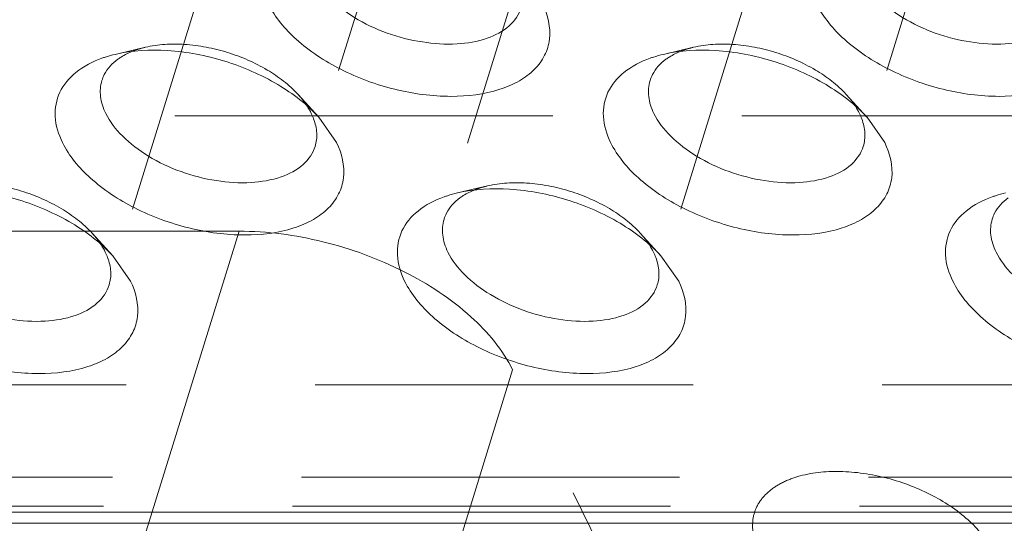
# Model space of a CAD drawing. Header units: millimetres. Extents: x 4065 to 8083, y -652 to 5416.
# Tile 257 of 278: x 5012.43 to 5025.67, y 5215.45 to 5222.22. Entities that reach past the tile are written whole.
import ezdxf

# ---------------------------------------------------------------- set-up
doc = ezdxf.new("R2010")
doc.units = ezdxf.units.MM
doc.header["$LTSCALE"] = 0.8
doc.linetypes.add('HIDDEN', pattern=[9.525, 6.35, -3.175])
doc.layers.get('0').update_dxf_attribs({"linetype": 'CONTINUOUS', "lineweight": 0})
doc.layers.add('3', color=5, linetype='HIDDEN', lineweight=0)

msp = doc.modelspace()

# ---------------------------------------------------------------- linework, layer by layer
for p, q in [((5016.456, 5220.911), (5016.694, 5220.569)), ((5023.825, 5220.911), (5024.063, 5220.569)), ((5013.687, 5219.046), (5013.925, 5218.705)), ((5021.055, 5219.046), (5021.293, 5218.705)), ((4961.894, 5215.597), (5094.796, 5215.597)), ((5048.387, 5215.447), (5009.702, 5215.447))]:
    msp.add_line(p, q)
for centre in [(5015.629, 5220.604), (5022.998, 5220.604), (5012.86, 5218.739), (5020.229, 5218.739)]:
    msp.add_arc(centre, 0.808, 20.4981, 26.1954)
for points, knots in [([(5019.175, 5222.383), (5019.147, 5222.291), (5019.018, 5222.108), (5018.701, 5221.946), (5018.295, 5221.879), (5017.677, 5221.919), (5017.068, 5222.134), (5016.588, 5222.494), (5016.416, 5222.713), (5016.36, 5222.826)], [0, 0, 0, 0, 0.088055, 0.191757, 0.316249, 0.457585, 0.752193, 0.885964, 1, 1, 1, 1]), ([(5026.544, 5222.383), (5026.515, 5222.291), (5026.387, 5222.108), (5026.069, 5221.946), (5025.664, 5221.879), (5025.045, 5221.919), (5024.436, 5222.134), (5023.956, 5222.494), (5023.784, 5222.713), (5023.729, 5222.826)], [0, 0, 0, 0, 0.088055, 0.191757, 0.316249, 0.457585, 0.752193, 0.885964, 1, 1, 1, 1]), ([(5019.463, 5222.434), (5019.534, 5222.289), (5019.595, 5222.041), (5019.502, 5221.735), (5019.358, 5221.541), (5019.148, 5221.386), (5018.775, 5221.228), (5018.199, 5221.161), (5017.466, 5221.26), (5016.754, 5221.521), (5016.162, 5221.907), (5015.868, 5222.253), (5015.779, 5222.434)], [0, 0, 0, 0, 0.096773, 0.141577, 0.188039, 0.23902, 0.296136, 0.42893, 0.580086, 0.73539, 0.87927, 1, 1, 1, 1]), ([(5026.832, 5222.434), (5026.903, 5222.289), (5026.964, 5222.041), (5026.871, 5221.735), (5026.726, 5221.541), (5026.516, 5221.386), (5026.143, 5221.228), (5025.567, 5221.161), (5024.835, 5221.26), (5024.123, 5221.521), (5023.53, 5221.907), (5023.236, 5222.253), (5023.147, 5222.434)], [0, 0, 0, 0, 0.096773, 0.141577, 0.188039, 0.23902, 0.296136, 0.42893, 0.580086, 0.73539, 0.87927, 1, 1, 1, 1]), ([(5013.72, 5221.756), (5013.949, 5221.81), (5014.451, 5221.835), (5015.199, 5221.691), (5015.897, 5221.388), (5016.298, 5221.084), (5016.456, 5220.911)], [0, 0, 0, 0, 0.236674, 0.49996, 0.763238, 1, 1, 1, 1]), ([(5013.753, 5221.689), (5013.768, 5221.7), (5013.831, 5221.743), (5013.9, 5221.777), (5013.954, 5221.798)], [0, 0, 0, 0, 0.238443, 1, 1, 1, 1]), ([(5021.089, 5221.756), (5021.317, 5221.81), (5021.82, 5221.835), (5022.567, 5221.691), (5023.265, 5221.388), (5023.666, 5221.084), (5023.825, 5220.911)], [0, 0, 0, 0, 0.236674, 0.49996, 0.763238, 1, 1, 1, 1]), ([(5021.122, 5221.689), (5021.136, 5221.7), (5021.2, 5221.743), (5021.269, 5221.777), (5021.323, 5221.798)], [0, 0, 0, 0, 0.238443, 1, 1, 1, 1]), ([(5013.01, 5220.569), (5012.956, 5220.679), (5012.884, 5220.907), (5012.949, 5221.263), (5013.19, 5221.545), (5013.416, 5221.659), (5013.541, 5221.704)], [0, 0, 0, 0, 0.254004, 0.482836, 0.721908, 1, 1, 1, 1]), ([(5013.54, 5221.404), (5013.548, 5221.431), (5013.594, 5221.543), (5013.679, 5221.635), (5013.753, 5221.689)], [0, 0, 0, 0, 0.240012, 1, 1, 1, 1]), ([(5013.541, 5221.704), (5013.556, 5221.709), (5013.615, 5221.729), (5013.675, 5221.745), (5013.72, 5221.756)], [0, 0, 0, 0, 0.243995, 1, 1, 1, 1]), ([(5020.378, 5220.569), (5020.325, 5220.679), (5020.253, 5220.907), (5020.317, 5221.263), (5020.558, 5221.545), (5020.784, 5221.659), (5020.91, 5221.704)], [0, 0, 0, 0, 0.254004, 0.482836, 0.721908, 1, 1, 1, 1]), ([(5020.908, 5221.404), (5020.917, 5221.431), (5020.962, 5221.543), (5021.048, 5221.635), (5021.122, 5221.689)], [0, 0, 0, 0, 0.240012, 1, 1, 1, 1]), ([(5020.91, 5221.704), (5020.924, 5221.709), (5020.983, 5221.729), (5021.043, 5221.745), (5021.089, 5221.756)], [0, 0, 0, 0, 0.243995, 1, 1, 1, 1]), ([(5013.591, 5220.961), (5013.556, 5221.032), (5013.507, 5221.179), (5013.519, 5221.335), (5013.54, 5221.404)], [0, 0, 0, 0, 0.525878, 1, 1, 1, 1]), ([(5020.96, 5220.961), (5020.925, 5221.032), (5020.876, 5221.179), (5020.887, 5221.335), (5020.908, 5221.404)], [0, 0, 0, 0, 0.525878, 1, 1, 1, 1]), ([(5016.406, 5220.518), (5016.378, 5220.426), (5016.249, 5220.243), (5015.932, 5220.082), (5015.526, 5220.014), (5014.908, 5220.054), (5014.299, 5220.269), (5013.819, 5220.629), (5013.647, 5220.848), (5013.591, 5220.961)], [0, 0, 0, 0, 0.088055, 0.191757, 0.316249, 0.457585, 0.752193, 0.885964, 1, 1, 1, 1]), ([(5016.386, 5220.887), (5016.409, 5220.827), (5016.438, 5220.703), (5016.424, 5220.576), (5016.406, 5220.518)], [0, 0, 0, 0, 0.519412, 1, 1, 1, 1]), ([(5023.775, 5220.518), (5023.746, 5220.426), (5023.618, 5220.243), (5023.3, 5220.082), (5022.895, 5220.014), (5022.276, 5220.054), (5021.667, 5220.269), (5021.187, 5220.629), (5021.015, 5220.848), (5020.96, 5220.961)], [0, 0, 0, 0, 0.088055, 0.191757, 0.316249, 0.457585, 0.752193, 0.885964, 1, 1, 1, 1]), ([(5023.755, 5220.887), (5023.778, 5220.827), (5023.807, 5220.703), (5023.792, 5220.576), (5023.775, 5220.518)], [0, 0, 0, 0, 0.519412, 1, 1, 1, 1]), ([(5016.694, 5220.569), (5016.765, 5220.424), (5016.826, 5220.177), (5016.733, 5219.87), (5016.589, 5219.676), (5016.379, 5219.521), (5016.006, 5219.363), (5015.43, 5219.296), (5014.697, 5219.395), (5013.985, 5219.657), (5013.393, 5220.042), (5013.099, 5220.388), (5013.01, 5220.569)], [0, 0, 0, 0, 0.096773, 0.141577, 0.188039, 0.23902, 0.296136, 0.42893, 0.580086, 0.73539, 0.87927, 1, 1, 1, 1]), ([(5024.063, 5220.569), (5024.134, 5220.424), (5024.195, 5220.177), (5024.102, 5219.87), (5023.957, 5219.676), (5023.747, 5219.521), (5023.374, 5219.363), (5022.798, 5219.296), (5022.066, 5219.395), (5021.354, 5219.657), (5020.761, 5220.042), (5020.467, 5220.388), (5020.378, 5220.569)], [0, 0, 0, 0, 0.096773, 0.141577, 0.188039, 0.23902, 0.296136, 0.42893, 0.580086, 0.73539, 0.87927, 1, 1, 1, 1]), ([(5010.951, 5219.891), (5011.179, 5219.945), (5011.682, 5219.97), (5012.429, 5219.826), (5013.128, 5219.523), (5013.529, 5219.219), (5013.687, 5219.046)], [0, 0, 0, 0, 0.236674, 0.49996, 0.763238, 1, 1, 1, 1]), ([(5018.32, 5219.891), (5018.548, 5219.945), (5019.051, 5219.97), (5019.798, 5219.826), (5020.496, 5219.523), (5020.897, 5219.219), (5021.055, 5219.046)], [0, 0, 0, 0, 0.236674, 0.49996, 0.763238, 1, 1, 1, 1]), ([(5017.609, 5218.705), (5017.556, 5218.814), (5017.484, 5219.042), (5017.548, 5219.398), (5017.789, 5219.681), (5018.015, 5219.794), (5018.141, 5219.839)], [0, 0, 0, 0, 0.254004, 0.482836, 0.721908, 1, 1, 1, 1]), ([(5018.139, 5219.539), (5018.148, 5219.566), (5018.193, 5219.678), (5018.279, 5219.771), (5018.352, 5219.825)], [0, 0, 0, 0, 0.240012, 1, 1, 1, 1]), ([(5018.141, 5219.839), (5018.155, 5219.844), (5018.214, 5219.864), (5018.274, 5219.88), (5018.32, 5219.891)], [0, 0, 0, 0, 0.243995, 1, 1, 1, 1]), ([(5018.352, 5219.825), (5018.367, 5219.835), (5018.43, 5219.878), (5018.5, 5219.912), (5018.554, 5219.934)], [0, 0, 0, 0, 0.238443, 1, 1, 1, 1]), ([(5024.978, 5218.705), (5024.924, 5218.814), (5024.852, 5219.042), (5024.917, 5219.398), (5025.157, 5219.681), (5025.384, 5219.794), (5025.509, 5219.839)], [0, 0, 0, 0, 0.254004, 0.482836, 0.721908, 1, 1, 1, 1]), ([(5025.508, 5219.539), (5025.516, 5219.566), (5025.562, 5219.678), (5025.647, 5219.771), (5025.721, 5219.825)], [0, 0, 0, 0, 0.240012, 1, 1, 1, 1]), ([(5025.509, 5219.839), (5025.523, 5219.844), (5025.582, 5219.864), (5025.643, 5219.88), (5025.688, 5219.891)], [0, 0, 0, 0, 0.243995, 1, 1, 1, 1]), ([(5018.191, 5219.096), (5018.156, 5219.168), (5018.107, 5219.314), (5018.118, 5219.47), (5018.139, 5219.539)], [0, 0, 0, 0, 0.525878, 1, 1, 1, 1]), ([(5025.559, 5219.096), (5025.524, 5219.168), (5025.475, 5219.314), (5025.486, 5219.47), (5025.508, 5219.539)], [0, 0, 0, 0, 0.525878, 1, 1, 1, 1]), ([(5013.637, 5218.654), (5013.609, 5218.561), (5013.48, 5218.378), (5013.162, 5218.217), (5012.757, 5218.149), (5012.139, 5218.189), (5011.53, 5218.405), (5011.049, 5218.764), (5010.878, 5218.984), (5010.822, 5219.096)], [0, 0, 0, 0, 0.088055, 0.191757, 0.316249, 0.457585, 0.752193, 0.885964, 1, 1, 1, 1]), ([(5013.617, 5219.022), (5013.64, 5218.962), (5013.669, 5218.838), (5013.655, 5218.711), (5013.637, 5218.654)], [0, 0, 0, 0, 0.519412, 1, 1, 1, 1]), ([(5021.006, 5218.654), (5020.977, 5218.561), (5020.849, 5218.378), (5020.531, 5218.217), (5020.125, 5218.149), (5019.507, 5218.189), (5018.898, 5218.405), (5018.418, 5218.764), (5018.246, 5218.984), (5018.191, 5219.096)], [0, 0, 0, 0, 0.088055, 0.191757, 0.316249, 0.457585, 0.752193, 0.885964, 1, 1, 1, 1]), ([(5020.986, 5219.022), (5021.008, 5218.962), (5021.038, 5218.838), (5021.023, 5218.711), (5021.006, 5218.654)], [0, 0, 0, 0, 0.519412, 1, 1, 1, 1]), ([(5028.374, 5218.654), (5028.345, 5218.561), (5028.217, 5218.378), (5027.899, 5218.217), (5027.494, 5218.149), (5026.876, 5218.189), (5026.267, 5218.405), (5025.786, 5218.764), (5025.615, 5218.984), (5025.559, 5219.096)], [0, 0, 0, 0, 0.088055, 0.191757, 0.316249, 0.457585, 0.752193, 0.885964, 1, 1, 1, 1]), ([(5013.925, 5218.705), (5013.996, 5218.559), (5014.057, 5218.312), (5013.964, 5218.005), (5013.82, 5217.811), (5013.61, 5217.656), (5013.237, 5217.498), (5012.66, 5217.432), (5011.928, 5217.53), (5011.216, 5217.792), (5010.623, 5218.177), (5010.33, 5218.524), (5010.241, 5218.705)], [0, 0, 0, 0, 0.096773, 0.141577, 0.188039, 0.23902, 0.296136, 0.42893, 0.580086, 0.73539, 0.87927, 1, 1, 1, 1]), ([(5021.293, 5218.705), (5021.365, 5218.559), (5021.425, 5218.312), (5021.332, 5218.005), (5021.188, 5217.811), (5020.978, 5217.656), (5020.605, 5217.498), (5020.029, 5217.432), (5019.297, 5217.53), (5018.584, 5217.792), (5017.992, 5218.177), (5017.698, 5218.524), (5017.609, 5218.705)], [0, 0, 0, 0, 0.096773, 0.141577, 0.188039, 0.23902, 0.296136, 0.42893, 0.580086, 0.73539, 0.87927, 1, 1, 1, 1]), ([(5028.662, 5218.705), (5028.733, 5218.559), (5028.794, 5218.312), (5028.701, 5218.005), (5028.557, 5217.811), (5028.347, 5217.656), (5027.974, 5217.498), (5027.397, 5217.432), (5026.665, 5217.53), (5025.953, 5217.792), (5025.36, 5218.177), (5025.066, 5218.524), (5024.978, 5218.705)], [0, 0, 0, 0, 0.096773, 0.141577, 0.188039, 0.23902, 0.296136, 0.42893, 0.580086, 0.73539, 0.87927, 1, 1, 1, 1])]:
    msp.add_open_spline(points, degree=3, knots=knots)
for points in [[(5016.3, 5221.057), (5016.32, 5221.026), (5016.338, 5220.994), (5016.355, 5220.961)], [(5023.669, 5221.057), (5023.689, 5221.026), (5023.707, 5220.994), (5023.723, 5220.961)], [(5013.531, 5219.192), (5013.551, 5219.161), (5013.569, 5219.129), (5013.585, 5219.096)], [(5020.9, 5219.192), (5020.919, 5219.161), (5020.938, 5219.129), (5020.954, 5219.096)]]:
    msp.add_open_spline(points, degree=3)
at = {"layer": '3'}
for p, q in [((5015.355, 5227.279), (5013.54, 5221.404)), ((5022.724, 5227.279), (5020.908, 5221.404)), ((5018.222, 5226.393), (5016.406, 5220.518)), ((5025.59, 5226.393), (5023.775, 5220.518)), ((5019.955, 5225.414), (5018.139, 5219.539)), ((5027.323, 5225.414), (5025.508, 5219.539)), ((5015.452, 5224.528), (5013.637, 5218.653)), ((5022.821, 5224.528), (5021.005, 5218.653)), ((5014.124, 5221.851), (5013.72, 5221.756)), ((5021.493, 5221.851), (5021.089, 5221.756)), ((5016.176, 5221.217), (5016.456, 5220.911)), ((5023.544, 5221.217), (5023.824, 5220.911)), ((5050.081, 5220.931), (5011.397, 5220.931)), ((5018.724, 5219.986), (5018.32, 5219.891)), ((5015.383, 5219.377), (4977.159, 5219.377)), ((5013.407, 5219.352), (5013.687, 5219.046)), ((5013.931, 5214.677), (5015.383, 5219.377)), ((5020.775, 5219.352), (5021.055, 5219.046)), ((5017.609, 5212.812), (5019.061, 5217.512)), ((5022.112, 5211.296), (5019.061, 5217.512)), ((5008.787, 5217.312), (5047.472, 5217.312)), ((4962.884, 5216.069), (5094.595, 5216.069)), ((4962.763, 5215.677), (5094.474, 5215.677))]:
    msp.add_line(p, q, dxfattribs=at)
for centre in [(5014.361, 5220.768), (5021.73, 5220.768), (5018.96, 5218.903)]:
    msp.add_arc(centre, 1.108, 109.6104, 111.5294, dxfattribs=at)
for points in [[(5013.989, 5221.812), (5014.033, 5221.827), (5014.079, 5221.84), (5014.125, 5221.851)], [(5021.358, 5221.812), (5021.402, 5221.827), (5021.447, 5221.84), (5021.493, 5221.851)], [(5018.589, 5219.947), (5018.633, 5219.962), (5018.678, 5219.976), (5018.724, 5219.986)]]:
    msp.add_open_spline(points, degree=3, dxfattribs=at)
for points, knots in [([(5014.125, 5221.851), (5014.296, 5221.891), (5014.673, 5221.91), (5015.233, 5221.802), (5015.757, 5221.575), (5016.057, 5221.347), (5016.176, 5221.217)], [0, 0, 0, 0, 0.236698, 0.500006, 0.763355, 1, 1, 1, 1]), ([(5021.493, 5221.851), (5021.664, 5221.891), (5022.041, 5221.91), (5022.602, 5221.802), (5023.125, 5221.575), (5023.426, 5221.347), (5023.544, 5221.217)], [0, 0, 0, 0, 0.236698, 0.500006, 0.763355, 1, 1, 1, 1]), ([(5016.176, 5221.217), (5016.188, 5221.204), (5016.232, 5221.153), (5016.273, 5221.099), (5016.3, 5221.057)], [0, 0, 0, 0, 0.259084, 1, 1, 1, 1]), ([(5023.544, 5221.217), (5023.556, 5221.204), (5023.601, 5221.153), (5023.642, 5221.099), (5023.669, 5221.057)], [0, 0, 0, 0, 0.259084, 1, 1, 1, 1]), ([(5011.355, 5219.986), (5011.527, 5220.026), (5011.903, 5220.045), (5012.464, 5219.937), (5012.988, 5219.71), (5013.288, 5219.482), (5013.407, 5219.352)], [0, 0, 0, 0, 0.236698, 0.500006, 0.763355, 1, 1, 1, 1]), ([(5018.724, 5219.986), (5018.895, 5220.026), (5019.272, 5220.045), (5019.832, 5219.937), (5020.356, 5219.71), (5020.657, 5219.482), (5020.775, 5219.352)], [0, 0, 0, 0, 0.236698, 0.500006, 0.763355, 1, 1, 1, 1]), ([(5013.407, 5219.352), (5013.419, 5219.339), (5013.463, 5219.289), (5013.504, 5219.234), (5013.531, 5219.192)], [0, 0, 0, 0, 0.259084, 1, 1, 1, 1]), ([(5019.061, 5217.512), (5018.928, 5217.783), (5018.487, 5218.303), (5017.598, 5218.881), (5016.531, 5219.273), (5015.762, 5219.377), (5015.383, 5219.377)], [0, 0, 0, 0, 0.211471, 0.46335, 0.735275, 1, 1, 1, 1]), ([(5020.775, 5219.352), (5020.787, 5219.339), (5020.832, 5219.289), (5020.873, 5219.234), (5020.9, 5219.192)], [0, 0, 0, 0, 0.259084, 1, 1, 1, 1]), ([(5025.501, 5215.088), (5025.426, 5215.241), (5025.176, 5215.536), (5024.672, 5215.864), (5024.067, 5216.086), (5023.444, 5216.17), (5022.955, 5216.113), (5022.638, 5215.979), (5022.459, 5215.847), (5022.337, 5215.682), (5022.257, 5215.421), (5022.309, 5215.211), (5022.37, 5215.088)], [0, 0, 0, 0, 0.12077, 0.264631, 0.419938, 0.571093, 0.703883, 0.761007, 0.811979, 0.858434, 0.903239, 1, 1, 1, 1])]:
    msp.add_open_spline(points, degree=3, knots=knots, dxfattribs=at)

doc.saveas('drawing.dxf')
